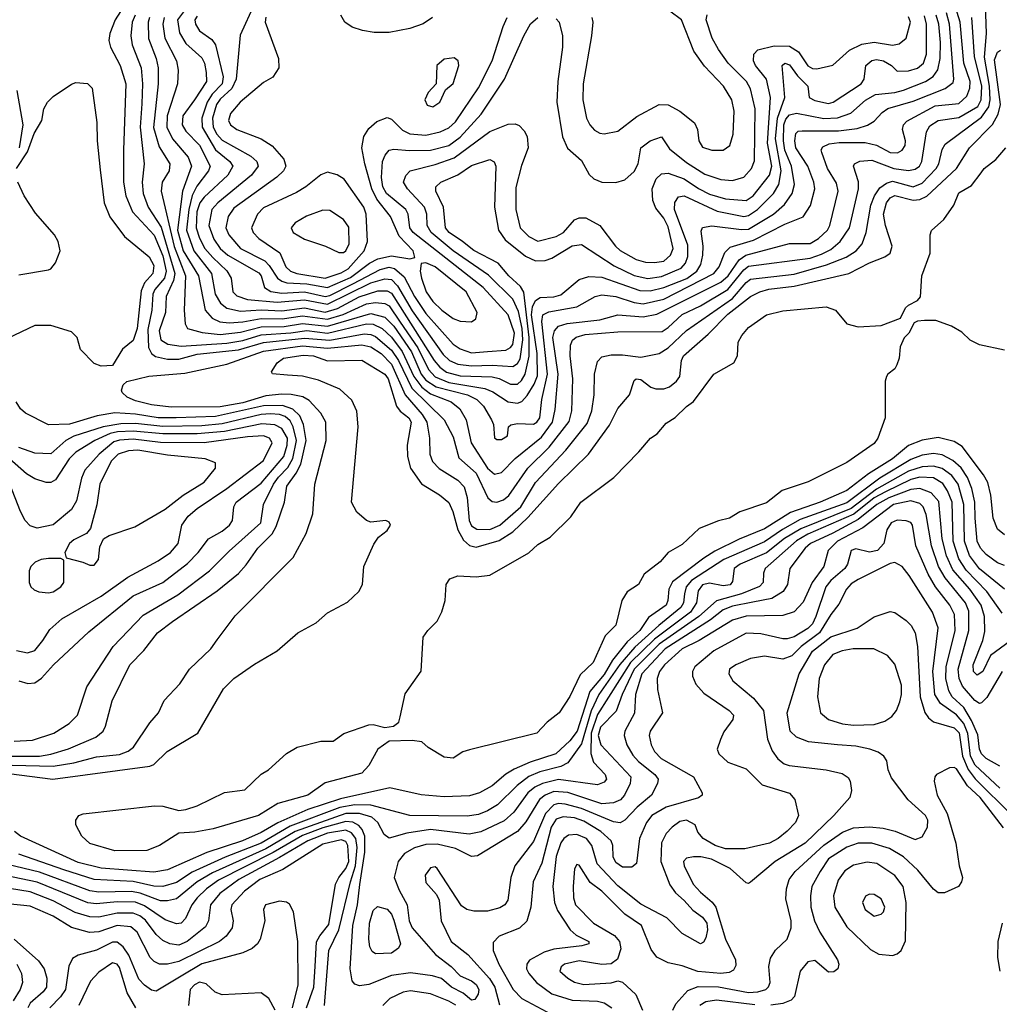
# Model space of a CAD drawing. Extents: x 997028 to 1115134, y 536408 to 618974.
# Tile 298 of 473: x 1031059 to 1035342, y 587770 to 592075. Entities that reach past the tile are written whole.
import ezdxf

# ---------------------------------------------------------------- set-up
doc = ezdxf.new("R2010")
doc.units = 0

msp = doc.modelspace()

# ---------------------------------------------------------------- linework, layer by layer
at = {"layer": '0CON10XD'}
for points in [[(1031026.2, 588816.2), (1031205, 588810.7), (1031295, 588826.3), (1031395, 588852.7), (1031495, 588862.9), (1031532.9, 588877.1), (1031557.3, 588895), (1031628.6, 589001.4), (1031665.7, 589045), (1031690.9, 589099.1), (1031759.1, 589170.9), (1031800.8, 589235), (1031894.3, 589325), (1031923, 589363), (1032001.7, 589468.3), (1032255, 589724.2), (1032311.4, 589828.6), (1032341.2, 589915), (1032348.9, 590045), (1032398.8, 590235), (1032398, 590315), (1032375.3, 590355), (1032325, 590410.6), (1032296.5, 590426.5), (1032246.4, 590436.4), (1032205, 590438.5), (1032135, 590430.9), (1032035, 590400), (1031935, 590382.8), (1031721.6, 590381.6), (1031635, 590391.2), (1031565, 590408.6), (1031528.9, 590425), (1031506.9, 590445), (1031504.1, 590455.9), (1031511.2, 590478.8), (1031527.3, 590492.7), (1031623.7, 590516.3), (1031780.7, 590529.3), (1031965, 590569.3), (1032125, 590626.1), (1032295, 590648.8), (1032405, 590638.4), (1032555, 590653.8), (1032595, 590645.4), (1032639.4, 590615), (1032685, 590569.5), (1032745, 590434.3), (1032819.3, 590349.3), (1032839.3, 590315), (1032850.2, 590245), (1032852.5, 590175), (1032863.8, 590143.8), (1032892.5, 590112.5), (1032975, 590061.2), (1033002.6, 590032.6), (1033015.5, 589985.5), (1033024.8, 589885), (1033035, 589861.6), (1033057.1, 589847.1), (1033115, 589846.1), (1033158.8, 589865), (1033250.2, 589945), (1033315, 590051.6), (1033447.1, 590192.9), (1033540.2, 590309.8), (1033560.2, 590365), (1033570.3, 590435), (1033572.9, 590525), (1033585, 590581.2), (1033605, 590601.8), (1033645, 590609.4), (1033695, 590609.7), (1033775, 590599.8), (1033855, 590615.3), (1033895, 590639.8), (1033975, 590716.1), (1034175, 590856.8), (1034235, 590925.9), (1034255, 590940.3), (1034445, 590963), (1034587, 591003), (1034672.9, 591037.1), (1034716.6, 591065), (1034742.6, 591095), (1034759.6, 591145), (1034780.3, 591265), (1034796.3, 591305), (1034819.9, 591340.1), (1034848.8, 591361.2), (1034875, 591368.9), (1034965, 591344.2), (1035005, 591360.5), (1035066, 591425), (1035078.5, 591445), (1035092.2, 591507.8), (1035105, 591531.2), (1035265, 591649.2), (1035295.9, 591694.1), (1035302.5, 591725), (1035300, 591785), (1035278.1, 591911.9), (1035286.8, 592015), (1035280.3, 592185)], [(1031533.3, 592165), (1031477, 592075), (1031452.9, 592015), (1031448.6, 591985), (1031456.5, 591955), (1031499, 591875), (1031523.2, 591795), (1031512.3, 591505), (1031512.8, 591365), (1031523.5, 591305), (1031552, 591235), (1031646.7, 591133.3), (1031685, 591042.9), (1031699.2, 590975), (1031691.6, 590945), (1031650.4, 590895), (1031640.9, 590875), (1031637, 590805), (1031620, 590720), (1031621.8, 590641.8), (1031634.7, 590615), (1031652.7, 590602.7), (1031705, 590591.2), (1031755, 590591), (1031835, 590612.4), (1032015, 590631.3), (1032125, 590663.1), (1032305, 590683.1), (1032415, 590674.1), (1032565, 590702.4), (1032595, 590699), (1032615, 590689.7), (1032685, 590630.9), (1032715.6, 590585.6), (1032774, 590464), (1032915.2, 590325), (1032955, 590251.1), (1032979.2, 590159.2), (1033055, 590091.9), (1033105.2, 589985.2), (1033125, 589968.4), (1033145, 589965.9), (1033175, 589975.9), (1033198.4, 589995), (1033280.9, 590115), (1033373.7, 590206.3), (1033461.6, 590318.4), (1033472.5, 590365), (1033477.1, 590505), (1033466.5, 590605), (1033467.9, 590652.1), (1033475.7, 590674.3), (1033492.5, 590687.5), (1033531.4, 590698.6), (1033675, 590710.4), (1033868.2, 590711.8), (1033895, 590728.8), (1033955, 590785.9), (1034035, 590824.8), (1034154.8, 590895), (1034225, 590981.7), (1034245, 590997.3), (1034515, 591032.8), (1034565, 591049.3), (1034605, 591070.4), (1034646.8, 591105), (1034687.2, 591165), (1034727.2, 591335), (1034726, 591366), (1034704.6, 591435), (1034709.5, 591445), (1034732.9, 591457.1), (1034785, 591460.4), (1034881.4, 591425), (1034945, 591415.6), (1034975, 591421.3), (1034992.6, 591435), (1035003.9, 591455), (1035023.3, 591585), (1035038.5, 591611.5), (1035075, 591634.4), (1035165, 591646.9), (1035247.8, 591695), (1035263.3, 591725), (1035265.1, 591785), (1035233.2, 591915), (1035222.1, 592085)], [(1033560.9, 592085), (1033564.6, 592065), (1033559.1, 592005), (1033522.7, 591795), (1033521.8, 591725), (1033536.9, 591645), (1033552.1, 591615), (1033572.4, 591592.4), (1033595, 591578.9), (1033615, 591576.1), (1033675, 591588.5), (1033757.3, 591652.7), (1033855, 591704.2), (1033895, 591703.7), (1033945.2, 591675.2), (1034008.8, 591625), (1034022.1, 591595), (1034028.2, 591545), (1034045, 591518.5), (1034085, 591504.1), (1034135, 591504.6), (1034164.1, 591525.9), (1034178.8, 591575), (1034182.4, 591675), (1034172.2, 591725), (1034136, 591785), (1034052.6, 591872.6), (1034007, 591937), (1033952.5, 592075), (1033850.5, 592150.5)], [(1031563.8, 592095), (1031551.5, 592065), (1031544.3, 592005), (1031550.6, 591965), (1031589.6, 591865), (1031596.5, 591795), (1031592.9, 591707.1), (1031585.1, 591605.1), (1031603.3, 591445), (1031594, 591365), (1031598.5, 591315), (1031620.2, 591255), (1031678.1, 591168.1), (1031737.3, 590965), (1031732, 590935), (1031699.1, 590865), (1031696.3, 590795), (1031668.5, 590715), (1031676, 590676), (1031706.5, 590656.5), (1031765, 590647.5), (1031965, 590660.4), (1032035, 590672.5), (1032115, 590696.7), (1032244.4, 590705.6), (1032315, 590715.6), (1032405, 590705.2), (1032575.3, 590745.3), (1032605, 590743.3), (1032644.4, 590724.4), (1032685, 590686.6), (1032731, 590625), (1032782.1, 590515), (1032817.9, 590467.9), (1032855, 590439), (1032945, 590404.4), (1032983.5, 590373.5), (1033010.5, 590325), (1033033.3, 590225), (1033105, 590114.2), (1033135, 590087.5), (1033165.2, 590094.8), (1033225, 590156.8), (1033339.8, 590250.2), (1033388.5, 590315), (1033400.7, 590370.7), (1033413, 590525), (1033390.8, 590685), (1033397.6, 590715), (1033414.9, 590735.1), (1033452.7, 590747.3), (1033595, 590763.6), (1033675, 590784.8), (1033785, 590775.5), (1033845, 590787.5), (1034125, 590927.5), (1034156.8, 590955), (1034204.7, 591025.3), (1034234, 591046), (1034425, 591096.2), (1034515, 591096.1), (1034551.9, 591118.1), (1034590.8, 591155), (1034601.8, 591175), (1034637.5, 591325), (1034631, 591361), (1034591.7, 591425), (1034566.6, 591495), (1034564, 591506), (1034570.2, 591519.8), (1034598, 591532), (1034641.8, 591538.2), (1034755, 591538.3), (1034805, 591526.5), (1034865, 591494.8), (1034896.6, 591493.4), (1034917.5, 591505), (1034930.8, 591525), (1034931.6, 591545), (1034919.1, 591595), (1034923.9, 591615), (1034938.5, 591631.5), (1035061.8, 591698.2), (1035165, 591709.4), (1035199.7, 591740.3), (1035213.9, 591776.1), (1035215.2, 591805), (1035186.7, 591885), (1035170.4, 592065), (1035150.1, 592130.1)], [(1031775, 592109.5), (1031749.4, 592075), (1031758.3, 592018.3), (1031785, 591971.2), (1031855, 591907.8), (1031866.6, 591885), (1031874.8, 591845), (1031875.6, 591805), (1031823.5, 591725), (1031772.9, 591655), (1031769, 591615), (1031785, 591587.6), (1031845, 591526.2), (1031891.4, 591435), (1031884.3, 591415), (1031832.8, 591347.2), (1031813.6, 591306.4), (1031798, 591245), (1031787.8, 591155), (1031820.8, 591065), (1031897.5, 590965), (1031914, 590875), (1031936.4, 590836.4), (1031965, 590813.7), (1032025, 590801.2), (1032115, 590806.9), (1032205, 590801.6), (1032305, 590815.1), (1032395, 590796.4), (1032448.2, 590811.8), (1032543, 590863), (1032625, 590889.3), (1032665, 590890.4), (1032685, 590879.8), (1032871.2, 590585), (1032895.8, 590555.8), (1032924.6, 590534.6), (1032985, 590518.5), (1033125, 590514), (1033155.8, 590505.8), (1033205, 590481.5), (1033235, 590481.6), (1033252.6, 590497.4), (1033269.1, 590525), (1033286.5, 590603.5), (1033285.9, 590685), (1033263.6, 590883.6), (1033248, 590908), (1033197.1, 590955), (1033151, 591011), (1033045, 591066.1), (1032995.6, 591105.6), (1032936.7, 591145), (1032920.6, 591165), (1032912.5, 591255), (1032878.5, 591325), (1032879.1, 591345), (1032900.6, 591365), (1032975, 591397.5), (1033035, 591437.1), (1033115, 591463.3), (1033133.8, 591453.8), (1033141.2, 591435), (1033134.7, 591255), (1033152.4, 591155), (1033182, 591112), (1033271, 591041), (1033315, 591021.5), (1033357.1, 591022.9), (1033385, 591031.9), (1033475, 591086.4), (1033515, 591092.3), (1033658.4, 590998.4), (1033745, 590956.1), (1033805, 590944.3), (1033865, 590953), (1033950.9, 590989.1), (1033969.6, 591010.4), (1033979.9, 591040.1), (1033979.8, 591089.8), (1033921.6, 591245), (1033923.9, 591276.1), (1033939.7, 591300.3), (1033965, 591305.2), (1034108.6, 591238.6), (1034225, 591215.2), (1034245, 591218.6), (1034285.1, 591244.9), (1034355.6, 591315), (1034377.6, 591355), (1034387.9, 591415), (1034364.3, 591555), (1034371.9, 591645), (1034404, 591735), (1034392.1, 591875), (1034405, 591884.5), (1034425, 591878.5), (1034459.2, 591829.2), (1034489.8, 591799.8), (1034504.3, 591785), (1034510.8, 591735), (1034535, 591721.5), (1034595, 591709.5), (1034615.5, 591715), (1034738.7, 591795), (1034752, 591815), (1034758.8, 591875), (1034785, 591897.5), (1034805, 591901.1), (1034835.7, 591895), (1034871.4, 591875), (1034895, 591850.8), (1034945, 591851.1), (1034985, 591863.2), (1035010.7, 591885), (1035024.1, 591925), (1035024, 592055), (1035015, 592091.9)], [(1032085.8, 592145), (1032023.1, 592006.9), (1032005.2, 591815.2), (1031986.4, 591775), (1031935, 591727.7), (1031919.2, 591705), (1031901.6, 591645), (1031904.9, 591605), (1031920.9, 591575), (1031945, 591548.9), (1032069, 591479), (1032095.3, 591455), (1032101.1, 591435), (1032071.9, 591395), (1031925.7, 591275), (1031899, 591245), (1031885.8, 591175), (1031907.8, 591115), (1031935, 591075.2), (1031968.4, 591045), (1032105, 590968.1), (1032115.2, 590955), (1032129.6, 590905), (1032156.9, 590886.9), (1032205, 590879), (1032305, 590885.8), (1032395, 590865.5), (1032415, 590870), (1032515, 590920.7), (1032635, 590983.2), (1032675, 590993.2), (1032697.8, 590987.8), (1032740.3, 590950.3), (1032785.1, 590865), (1032835, 590790.6), (1032955, 590656.3), (1032985, 590636.3), (1033035, 590619)], [(1034639.2, 591589.2), (1034721, 591599), (1034766.5, 591613.5), (1034795, 591631.3), (1034829.9, 591670.1), (1034855, 591687.6), (1034965, 591719.5), (1035105.9, 591774.1), (1035139.8, 591800.2), (1035143, 591815), (1035124.2, 592055), (1035110.8, 592105)], [(1031626.2, 592085), (1031620.8, 592065), (1031622.9, 591992.9), (1031656.4, 591905), (1031664, 591865), (1031664.5, 591795), (1031643.9, 591603.9), (1031668.8, 591518.8), (1031716, 591445), (1031712.3, 591415), (1031681.6, 591365), (1031677.7, 591325), (1031733.7, 591083.7), (1031784.6, 590955), (1031778, 590805), (1031782.1, 590745), (1031792.9, 590725), (1031857.2, 590707.2), (1031935, 590698.5), (1032025, 590708.6), (1032115, 590732.5), (1032215, 590733.8), (1032295, 590747.4), (1032405, 590735.8), (1032595, 590790.7), (1032655, 590775.1), (1032694.5, 590734.5), (1032772.4, 590622.4), (1032815, 590525.2), (1032835, 590498.8), (1032879.3, 590469.3), (1033017.3, 590435), (1033057.6, 590415), (1033087.5, 590385), (1033121.8, 590325), (1033130, 590305), (1033135, 590247.5), (1033145, 590240), (1033165, 590239.2), (1033191.2, 590255), (1033196.7, 590295), (1033205.9, 590304.1), (1033235, 590310), (1033305, 590306.9), (1033320.3, 590315), (1033332.7, 590335), (1033341.8, 590415), (1033366.8, 590525), (1033341.3, 590755), (1033345.8, 590784.2), (1033372.6, 590797.4), (1033495, 590820), (1033575.3, 590864.7), (1033605, 590872.4), (1033665, 590864.8), (1033745, 590839), (1033785, 590833.2), (1033875, 590853), (1034093.4, 590965), (1034117.5, 590995), (1034142.5, 591057.5), (1034165, 591080.2), (1034268.1, 591111.9), (1034405, 591181), (1034485, 591212.9), (1034517.2, 591262.8), (1034536.3, 591335), (1034531.4, 591365), (1034505.2, 591435), (1034453, 591515), (1034447.5, 591545), (1034452.1, 591577.9), (1034462.2, 591587.8), (1034480, 591590), (1034639.2, 591589.2)], [(1031690.2, 592085), (1031684.8, 592055), (1031693.8, 591995), (1031744.3, 591895), (1031752.6, 591855), (1031748.6, 591795), (1031704.3, 591655), (1031703, 591605), (1031727, 591555), (1031795, 591474.1), (1031809.5, 591435), (1031770.6, 591325), (1031748.4, 591155), (1031774.3, 591065), (1031840.3, 590955), (1031870.2, 590805), (1031900.2, 590770.2), (1031934.4, 590754.4), (1031975, 590750), (1032035, 590753.8), (1032115, 590769.2), (1032206.7, 590766.7), (1032295, 590780.5), (1032405, 590766), (1032474, 590786), (1032575, 590832.8), (1032615, 590839.1), (1032655, 590834), (1032675, 590823.9), (1032722.9, 590752.9), (1032799.9, 590639.9), (1032846.3, 590545), (1032875, 590513.2), (1032935, 590489.5), (1033092.9, 590462.9), (1033128.1, 590448.1), (1033194.6, 590404.6), (1033235, 590397.8), (1033255, 590406.1), (1033278.3, 590431.7), (1033309.1, 590480.9), (1033322.5, 590517.5), (1033320.9, 590615), (1033296.9, 590785), (1033300.7, 590819.3), (1033315, 590848), (1033335, 590860.2), (1033395, 590863.2), (1033425, 590872.2), (1033505, 590939.1), (1033548, 590952), (1033605, 590949.6), (1033770.6, 590890.6), (1033815, 590889.3), (1033875, 590904.4), (1033975.8, 590944.2), (1034019, 590975), (1034037, 591005), (1034045.2, 591045), (1034048.1, 591085), (1034038.8, 591151.2), (1034045, 591166.2), (1034085, 591174.3), (1034215, 591157.5), (1034245, 591160), (1034354.2, 591225), (1034403.5, 591266.5), (1034437, 591315), (1034446.4, 591355), (1034433.5, 591435), (1034405.1, 591505), (1034397.9, 591545), (1034399.7, 591615), (1034409.1, 591640.9), (1034425, 591659.5), (1034455, 591667.2), (1034575, 591643.8), (1034634.1, 591645.9), (1034693.7, 591666.3), (1034756.9, 591723.1), (1034801.5, 591748.5), (1034885, 591756.9), (1034923.3, 591766.7), (1035018.8, 591805), (1035053.1, 591826.9), (1035073.5, 591856.5), (1035084.3, 591905), (1035085.1, 591975.1), (1035077.3, 592055), (1035066.6, 592095)], [(1031835, 592090.2), (1031824.3, 592075), (1031827.1, 592055), (1031845, 592026.2), (1031898.4, 591988.4), (1031915.6, 591965.6), (1031949.2, 591825), (1031943.6, 591795), (1031900, 591750), (1031878.4, 591715), (1031855.1, 591645), (1031856.2, 591605), (1031915, 591506.3), (1031978.1, 591455), (1031990.7, 591435), (1031968.8, 591395), (1031865, 591298.8), (1031847.2, 591275), (1031833.5, 591235), (1031831.2, 591165), (1031845, 591119.7), (1031869.2, 591075), (1031902.8, 591035), (1031965, 590977.6), (1031984.3, 590945), (1031990.3, 590885), (1032008.3, 590868.3), (1032055, 590852.2), (1032185, 590839.7), (1032305, 590850.4), (1032405, 590831), (1032595, 590924.1), (1032655, 590941.5), (1032685, 590938.6), (1032711.5, 590911.5), (1032775, 590802), (1032911.2, 590611.2), (1032938, 590585), (1032975, 590569), (1033035, 590561.5), (1033125, 590564.6), (1033215, 590558.5), (1033235, 590571.5), (1033247.3, 590592.7), (1033259.5, 590675), (1033255.6, 590725), (1033239.6, 590799.6), (1033215, 590853.9), (1033108.5, 590958.5), (1032954, 591065), (1032857.8, 591145), (1032840.4, 591175), (1032838.9, 591225), (1032828.8, 591255), (1032754.6, 591335), (1032737.5, 591365), (1032746.7, 591393.3), (1032765.8, 591415), (1032875, 591442.6), (1032958.3, 591471.7), (1033115, 591586.7), (1033195, 591618.2), (1033225, 591620), (1033242.7, 591612.7), (1033265, 591590), (1033278.2, 591565), (1033282.3, 591515), (1033253, 591437)], [(1032135, 592086.9), (1032131.8, 592065), (1032190, 591905), (1032192, 591865), (1032165.6, 591824.4), (1032125, 591800), (1032023.1, 591715), (1031980, 591665), (1031971.5, 591635), (1031980.9, 591615), (1032008.5, 591595), (1032114.1, 591554.1), (1032163.6, 591523.6), (1032214.6, 591465), (1032223.1, 591435), (1032212.3, 591415), (1032183.5, 591386.5), (1031995, 591251.6), (1031971, 591215), (1031960.6, 591165), (1031973.4, 591135), (1032024.8, 591075), (1032130.3, 591020.3), (1032150.5, 591000.5), (1032186.9, 590945), (1032205, 590931.5), (1032227.1, 590925), (1032315, 590919.6), (1032405, 590904.9)], [(1032405, 590904.9), (1032505, 590948.5), (1032588.6, 591011.4), (1032625, 591029.6), (1032685, 591043.4), (1032765, 591029.2), (1032786, 591035), (1032779.3, 591065), (1032718.1, 591128.1), (1032681, 591215), (1032621.1, 591291.1), (1032598.3, 591335), (1032567.7, 591445), (1032555.3, 591514.7), (1032563.8, 591565), (1032585, 591599.2), (1032620.5, 591629.5), (1032665, 591648.1), (1032685, 591640), (1032732.5, 591592.5), (1032765, 591576.9), (1032835, 591571), (1032897.5, 591585), (1032935, 591603), (1032965, 591628.4), (1033065, 591777.5), (1033124.8, 591895), (1033172.2, 592045), (1033191.1, 592085)], [(1032863.5, 592085), (1032822.9, 592057.1), (1032765, 592037.3), (1032675, 592018.7), (1032609.2, 592019.2), (1032557.5, 592027.5), (1032512.9, 592042.9), (1032480.4, 592065), (1032463.2, 592095)], [(1033035, 590619), (1033105, 590624.3), (1033185, 590630.8), (1033205, 590641.6), (1033215, 590655.4), (1033222.8, 590705), (1033194.8, 590785), (1033085.2, 590905), (1032779, 591145), (1032764.8, 591165), (1032756.9, 591225), (1032748, 591245), (1032663, 591315), (1032646.7, 591345), (1032640.4, 591385), (1032645.2, 591454.8), (1032656.6, 591483.4), (1032675, 591504.6), (1032695, 591509.5), (1032762.7, 591502.7), (1032854.8, 591505.2), (1032935, 591524.8), (1032985, 591561.2), (1033077.3, 591662.7), (1033178.6, 591815), (1033262.7, 592005), (1033292.5, 592057.5), (1033325, 592084.7)], [(1033253, 591437), (1033228.2, 591341.8), (1033227.6, 591245), (1033247.9, 591165), (1033285, 591127.1), (1033325, 591107), (1033405, 591127.1), (1033436.7, 591145), (1033485, 591200.3), (1033505, 591209.5), (1033535, 591209.5), (1033595.9, 591175.9), (1033664.2, 591085), (1033685, 591066.3), (1033755, 591026.1), (1033795, 591014.4), (1033835, 591012.9), (1033875, 591020), (1033904.8, 591045), (1033915.9, 591075), (1033895, 591169.3), (1033875, 591206.9), (1033840.9, 591250.9), (1033827.9, 591285), (1033824.8, 591335), (1033841.3, 591378.7), (1033865, 591400.6), (1033895, 591403.8), (1033965, 591379.1), (1034026.7, 591336.7), (1034075, 591312.1), (1034145, 591291.6), (1034235, 591284.4), (1034265.6, 591305), (1034336.8, 591395), (1034347.7, 591435), (1034328.7, 591535), (1034342, 591735), (1034325, 591814.5), (1034276.9, 591875), (1034267.8, 591895), (1034269.6, 591925), (1034285.9, 591944.1), (1034358.3, 591961.7), (1034425, 591958.8), (1034463.5, 591935), (1034505, 591873.6), (1034525, 591862.2), (1034545, 591860.9), (1034615, 591876.3), (1034687.7, 591942.3), (1034741.3, 591968.7), (1034795, 591976.6), (1034875, 591964), (1034905, 591969.2), (1034935.4, 591995), (1034953.6, 592065), (1034945, 592087.3)], [(1033405, 592078.5), (1033417.1, 592065), (1033432, 592005), (1033432, 591955), (1033412.2, 591805), (1033407.1, 591715), (1033432.7, 591562.7), (1033454, 591514), (1033515, 591460), (1033548.7, 591398.7), (1033568.8, 591378.8), (1033605, 591364.7), (1033665, 591363.8), (1033705, 591375.4), (1033745, 591411.5), (1033763.9, 591445), (1033775.4, 591514.6), (1033815, 591545.6), (1033865, 591563.3), (1033900.1, 591510.1), (1033975, 591450.7), (1034055, 591400.2), (1034125, 591377.1), (1034175, 591372.7), (1034225, 591386.4), (1034258.9, 591425), (1034271.2, 591458.8), (1034275.2, 591685), (1034255, 591773.1), (1034236.8, 591805), (1034157.1, 591885), (1034114.1, 591945), (1034086.1, 591995), (1034061.1, 592075), (1034065, 592096)], [(1030964.9, 588784.9), (1031204.4, 588754.4), (1031628.3, 588811.7), (1031645, 588818.6), (1031703.1, 588875), (1031838.5, 588955), (1031950.5, 589149.5), (1031995.5, 589194.5), (1032085, 589257.1), (1032185, 589316), (1032275, 589394), (1032355, 589438), (1032405, 589482), (1032491.7, 589528.3), (1032541.2, 589575), (1032558, 589605), (1032564, 589685), (1032608.1, 589781.9), (1032627.3, 589812.7), (1032665, 589841.2), (1032680, 589865), (1032675, 589878.8), (1032660, 589885), (1032595, 589878), (1032575, 589885.8), (1032532.6, 589922.6), (1032509.4, 589965), (1032539.6, 590295), (1032533.4, 590363.4), (1032511.4, 590411.4), (1032459.4, 590459.4), (1032365, 590498.5), (1032295, 590516.1), (1032230.4, 590520.4), (1032165, 590527.5), (1032160, 590535), (1032184.3, 590575), (1032211.9, 590595), (1032299.1, 590609.1), (1032342.9, 590605), (1032405, 590583.3), (1032555, 590586.2), (1032655, 590525.2), (1032670.7, 590505), (1032706, 590386), (1032723, 590363), (1032760.3, 590335), (1032771.1, 590315), (1032753.6, 590215), (1032754.5, 590165), (1032768, 590115), (1032816.4, 590046.4), (1032895, 589997.5), (1032935, 589963.5), (1032952.9, 589925), (1032974.9, 589844.9), (1032999.7, 589799.7), (1033025, 589775.7), (1033055, 589769.1), (1033155, 589797.6), (1033215, 589835.7), (1033281.2, 589898.8), (1033415, 590047.2), (1033546, 590175), (1033638.2, 590301.8), (1033675, 590374.5), (1033725.7, 590435), (1033745, 590498), (1033755, 590504.2), (1033775, 590501.4), (1033818.6, 590468.6), (1033841.1, 590461.1), (1033875, 590460.6), (1033899.5, 590470.5), (1033930.8, 590495), (1033945.2, 590515), (1033952.9, 590585), (1033961.2, 590605), (1034069.6, 590700.4), (1034155, 590787.8), (1034255, 590864.3), (1034295, 590884.8), (1034335, 590896.9), (1034445, 590910.4), (1034683.9, 590966.1), (1034775, 591012.8), (1034841.7, 591038.3), (1034864.5, 591055), (1034873.2, 591085), (1034845.2, 591175.2), (1034836.1, 591225), (1034848.7, 591275), (1034865, 591296.3), (1034885, 591306.2), (1034965, 591286.4), (1034995, 591289.5), (1035026, 591304), (1035155.1, 591424.9), (1035212.3, 591515), (1035312.5, 591617.5), (1035337.4, 591662.6), (1035346.8, 591705), (1035320.8, 591899.2), (1035335, 591933.4), (1035347.7, 591942.3)], [(1032865, 591694.4), (1032895.7, 591715), (1032921.2, 591768.8), (1032955, 591796.7), (1032979.4, 591875), (1032975.5, 591895.5), (1032958.9, 591908.9), (1032915, 591902.5), (1032883.3, 591875), (1032880, 591795), (1032845, 591756.2), (1032831.1, 591725), (1032841.2, 591701.2), (1032865, 591694.4)], [(1031044.8, 591424.8), (1031093, 591497), (1031122, 591578), (1031156, 591635), (1031164, 591685), (1031180, 591715), (1031205, 591740), (1031285, 591793.3), (1031305, 591800), (1031355, 591796.7), (1031375.8, 591775.8), (1031396.4, 591626.4), (1031397.1, 591545), (1031410.7, 591419.3), (1031428.2, 591275), (1031452.7, 591212.7), (1031517, 591127), (1031625, 591037.9), (1031645, 591001.2), (1031641.2, 590965), (1031605.1, 590924.9), (1031589.6, 590890.4), (1031572, 590725), (1031555, 590672.1), (1031508.5, 590635), (1031465, 590562.5), (1031415, 590560), (1031385, 590572.5), (1031325, 590632.5), (1031310, 590685), (1031285, 590710), (1031195, 590738), (1031125, 590738), (1031005, 590681.9)], [(1031058.4, 591515), (1031074.2, 591615), (1031048.2, 591765)], [(1031475, 588440.4), (1031365, 588473.8), (1031330, 588505), (1031304, 588555), (1031303.8, 588575), (1031317.5, 588595), (1031337.1, 588602.9), (1031648.3, 588638.3), (1031685, 588635.8), (1031755, 588617.1), (1031785, 588621.4), (1031835, 588638), (1031955, 588696), (1032042.7, 588707.3), (1032115, 588776.2), (1032146.7, 588795), (1032225, 588866.7), (1032272.5, 588895), (1032375, 588920), (1032429.3, 588920.7), (1032476.4, 588953.6), (1032585, 588992), (1032605, 588994), (1032655, 588980), (1032693.9, 588986.1), (1032716.1, 589003.9), (1032722.3, 589027.7), (1032745, 589127.5), (1032813.9, 589226.1), (1032823.8, 589375), (1032843.3, 589405), (1032884.1, 589445.9), (1032904.2, 589485.8), (1032920, 589535), (1032924, 589605), (1032940.3, 589629.7), (1032975, 589643.8), (1033055, 589639.2), (1033113.9, 589646.1), (1033285.6, 589744.4), (1033325, 589780), (1033378.1, 589811.9), (1033468.1, 589901.9), (1033512, 589965), (1033656.6, 590073.4), (1033766.2, 590185), (1033816.7, 590245), (1033846.2, 590265), (1033885, 590311.2), (1033925, 590335.8), (1033975, 590383.8), (1034005, 590406.2), (1034093.8, 590525), (1034181.2, 590575), (1034198, 590605), (1034200, 590665), (1034215.8, 590695), (1034245, 590730), (1034323.8, 590785), (1034395, 590802.2), (1034585, 590820), (1034626.7, 590805), (1034675.8, 590745.8), (1034725, 590732.5), (1034825, 590737.5), (1034910, 590770), (1034932.5, 590815), (1034945, 590827.5), (1034985, 590847.5), (1034997, 590863), (1035003.8, 590955), (1035040, 591055), (1035040, 591135), (1035046.4, 591153.6), (1035099.1, 591200.9), (1035143.1, 591265), (1035165, 591317.5), (1035220.2, 591349.8), (1035262.5, 591405), (1035276.2, 591425), (1035326.6, 591463.4), (1035371.2, 591515)], [(1032395, 590944.5), (1032465, 590968.2), (1032495, 590985.8), (1032565.2, 591065), (1032580.2, 591105), (1032574.3, 591225), (1032563.7, 591255), (1032477.6, 591377.6), (1032446.9, 591396.9), (1032405, 591408.9), (1032375, 591397.3), (1032310.5, 591345), (1032269.7, 591320.3), (1032125, 591252), (1032098.2, 591225), (1032072.3, 591165), (1032080.4, 591145), (1032105, 591118.9), (1032196, 591056), (1032222.7, 590995), (1032242.5, 590975), (1032271.4, 590965), (1032395, 590944.5)], [(1031055, 590960), (1031185, 590982), (1031195, 590986), (1031215, 591012), (1031235.5, 591065), (1031227.5, 591105), (1031210.6, 591135), (1031128.8, 591228.8), (1031077.9, 591305), (1031051.5, 591365)], [(1032475, 591057.9), (1032485, 591064.6), (1032499.8, 591095), (1032498.4, 591168.4), (1032475, 591202.3), (1032415, 591240.4), (1032385, 591242.3), (1032313.4, 591216.6), (1032262.8, 591187.2), (1032245.4, 591165), (1032255.4, 591145), (1032305, 591115.8), (1032396, 591085), (1032455, 591057.9), (1032475, 591057.9)], [(1033035, 590754.5), (1033052.7, 590767.3), (1033059.1, 590795), (1033011.8, 590885), (1032875, 590994.3), (1032835, 591012.3), (1032815, 591008.8), (1032809.7, 590975), (1032816, 590945), (1032836, 590885), (1032865, 590843.6), (1032904.7, 590805), (1032955, 590768.2), (1032985, 590757.5), (1033035, 590754.5)], [(1035365, 590630), (1035255, 590653.8), (1035214.3, 590674.3), (1035178.8, 590708.8), (1035132.5, 590735), (1035065, 590760), (1035015, 590760), (1034985, 590757.5), (1034970, 590750), (1034946.7, 590705), (1034925.9, 590684.1), (1034909.2, 590645), (1034904.3, 590595), (1034894.4, 590565.6), (1034885, 590548.8), (1034854.1, 590525.9), (1034848.8, 590515), (1034843.8, 590495), (1034843.8, 590335), (1034810.8, 590245), (1034795, 590222), (1034675, 590139.2), (1034506.7, 590055), (1034393.2, 590016.8), (1034325, 589963.1), (1034207, 589923), (1034162.5, 589895), (1034115, 589884.2), (1034029.7, 589850.3), (1033955, 589780.8), (1033894.4, 589745.6), (1033858.8, 589705), (1033789.1, 589650.9), (1033764, 589605), (1033715, 589574), (1033691.9, 589535), (1033665, 589427.5), (1033618.5, 589381.5), (1033565.7, 589265), (1033509.6, 589210.4), (1033465, 589116.2), (1033418, 589045), (1033365, 589003.3), (1033320, 588955), (1033025, 588883.3), (1032996.4, 588873.6), (1032953.6, 588846.4), (1032915, 588850), (1032845, 588892.5), (1032817, 588917), (1032775, 588923.3), (1032675, 588921.2), (1032624.4, 588885.6), (1032585.5, 588814.5), (1032555, 588781.4), (1032395, 588737.8), (1032319.2, 588685), (1032188.3, 588648.3), (1032103.8, 588595), (1031905, 588537.8), (1031825, 588522.9), (1031755, 588518.8), (1031670, 588465), (1031615, 588442.9), (1031475, 588440.4)], [(1031025, 588855.4), (1031145, 588855.4), (1031195, 588863.2), (1031272.7, 588887.3), (1031391.5, 588938.5), (1031423.8, 588965), (1031434.2, 588985.8), (1031463.1, 589096.9), (1031540.5, 589255), (1031602.5, 589317.5), (1031662.1, 589395), (1031726.7, 589443.3), (1031921.7, 589578.3), (1032015, 589653.3), (1032049, 589691), (1032100.5, 589765), (1032163.1, 589826.9), (1032180.5, 589859.5), (1032216.8, 589965), (1032227.4, 590035), (1032268.2, 590091.8), (1032288, 590132), (1032310.9, 590235), (1032300.4, 590305), (1032283.4, 590343.4), (1032252.7, 590372.7), (1032208.4, 590388.4), (1032125, 590386.4), (1031915, 590340.9), (1031743.7, 590333.7), (1031665, 590334.1), (1031565, 590350.5), (1031475, 590356.5), (1031397.1, 590342.9), (1031277.4, 590307.4), (1031185, 590303.9), (1031084.5, 590354.5), (1031063.2, 590373.2), (1031044, 590405)], [(1031035, 588921.2), (1031115, 588925.2), (1031208.6, 588955), (1031275, 588998.2), (1031311.8, 589035), (1031351.9, 589158.1), (1031467.5, 589335), (1031598.5, 589471.5), (1031749.8, 589560.2), (1031889.3, 589665), (1031975, 589751.3), (1032113.2, 589875), (1032125.7, 589955), (1032169.3, 590045), (1032189.9, 590075), (1032232.1, 590117.9), (1032253.7, 590156.3), (1032269.4, 590235), (1032255.3, 590295), (1032241.6, 590321.6), (1032219.9, 590339.9), (1032195, 590349.4), (1032155, 590351.8), (1032115, 590349.4), (1031945, 590308.5), (1031855, 590299.2), (1031685, 590296.4), (1031565, 590309.4), (1031501.4, 590308.6), (1031424.6, 590295.4), (1031295.7, 590254.3), (1031261.1, 590235), (1031195, 590176.4), (1031125, 590180.3), (1031055, 590204)], [(1031055, 589184), (1031095, 589172.9), (1031125, 589175.6), (1031155, 589195.6), (1031206.5, 589255), (1031361, 589399), (1031555, 589555.7), (1031685, 589614.3), (1031793, 589697), (1031839.4, 589745), (1031884.2, 589805.8), (1031945, 589839.1), (1031976.8, 589865), (1031990, 589885), (1031994.7, 589945), (1032005.3, 589965), (1032115, 590049.1), (1032213.6, 590165), (1032228.9, 590215), (1032229.9, 590245), (1032205, 590288.4), (1032175, 590303.9), (1032118.4, 590308.4), (1031955, 590274.6), (1031835.1, 590264.9), (1031685, 590264.3), (1031555, 590276.1), (1031487, 590273), (1031454.4, 590265.6), (1031387.1, 590235), (1031305, 590184.8), (1031275.7, 590155), (1031215, 590063.6), (1031195, 590051.8), (1031175, 590051.8), (1031125, 590067.2), (1031089.3, 590089.3), (1030902.7, 590252.7)], [(1031045, 589316.6), (1031093.4, 589306.6), (1031125, 589316.9), (1031159.5, 589360.5), (1031190.8, 589409.2), (1031243.5, 589455), (1031415.2, 589554.8), (1031531.8, 589638.2), (1031665, 589708.8), (1031718.2, 589745), (1031751.6, 589785), (1031767.6, 589865), (1031795.8, 589905), (1031835, 589938.1), (1031965.1, 590024.9), (1032125, 590148), (1032162.2, 590225), (1032151.2, 590245), (1032125.6, 590255), (1032055, 590251.7), (1031865.7, 590225.7), (1031675, 590226.9), (1031555, 590240.7), (1031495, 590236.8), (1031470.6, 590229.4), (1031406, 590175), (1031344.5, 590105.5), (1031329.7, 590070.3), (1031307.9, 589972.1), (1031285, 589933.9), (1031205, 589866), (1031135, 589852.6), (1031105, 589861.9), (1031083.2, 589885), (1031061.9, 589925), (1031015.7, 590045)], [(1035365, 589822.5), (1035335, 589847.1), (1035315.9, 589895), (1035305.7, 589995.7), (1035291.8, 590051.8), (1035273.2, 590085), (1035179.4, 590209.4), (1035145, 590230.5), (1035075, 590248.2), (1035005, 590237), (1034945, 590212.9), (1034875.7, 590155), (1034770.7, 590089.3), (1034675, 590016.6), (1034558.5, 589965), (1034429.9, 589920.1), (1034315, 589849.5), (1034205, 589803.8), (1034098.7, 589751.3), (1034049.7, 589720.3), (1033913.4, 589616.6), (1033897.1, 589585), (1033893, 589535), (1033885, 589514.7), (1033808.1, 589461.9), (1033770.9, 589405), (1033715.8, 589355), (1033650.3, 589275), (1033615, 589211.6), (1033551.7, 589138.3), (1033495.8, 588965), (1033465, 588921.6), (1033402.5, 588865), (1033290.9, 588829.1), (1033221.4, 588798.6), (1033184.3, 588775.7), (1033125, 588725.8), (1033069.4, 588695), (1033025, 588681.9), (1032915, 588677.3), (1032815, 588685.9), (1032676.9, 588716.9), (1032461.6, 588668.4), (1032318.7, 588621.3), (1032187, 588563), (1032115, 588521), (1032033.9, 588485), (1031876.9, 588433.1), (1031705, 588358.1), (1031645, 588347.9), (1031415, 588364.6), (1031315, 588389.5), (1031062.5, 588505), (1031035.8, 588525)], [(1035365, 589688.4), (1035335, 589700.3), (1035285, 589736.8), (1035259.5, 589765), (1035246, 589795), (1035236.9, 589895), (1035234.9, 589965), (1035222.2, 590025), (1035203.2, 590073.2), (1035175.1, 590115.1), (1035138.4, 590148.4), (1035092.7, 590172.7), (1035055, 590178.5), (1035005, 590171.2), (1034955, 590152.1), (1034819.5, 590070.5), (1034675, 589963.1), (1034470.8, 589889.2), (1034394.1, 589845.9), (1034315, 589791.6), (1034138.1, 589715), (1033996.5, 589623.5), (1033973, 589595), (1033965.7, 589565), (1033961.4, 589525), (1033949.8, 589505), (1033853, 589427), (1033749, 589331), (1033683.6, 589256.4), (1033591.1, 589125), (1033557.1, 589052.9), (1033515, 588908.8), (1033455, 588826.1), (1033425, 588810.3), (1033332.9, 588787.1), (1033284.5, 588765.5), (1033233.4, 588726.6), (1033148.2, 588641.8), (1033105, 588615.7), (1033065, 588600.2), (1033015, 588592), (1032765, 588596.1), (1032595, 588640.5), (1032525, 588641.9), (1032458.9, 588631.1), (1032241.6, 588548.4), (1032115, 588474.2), (1031956.8, 588413.2), (1031812.8, 588347.2), (1031745, 588303.1), (1031685, 588285.2), (1031645, 588286.5), (1031555, 588306.3), (1031385.1, 588315.1), (1031251.5, 588358.5), (1031055, 588426.7)], [(1031385, 589690), (1031404, 589715), (1031409.7, 589770.3), (1031426, 589805), (1031450.8, 589819.2), (1031562.3, 589857.7), (1031695, 589935.3), (1031773.7, 589996.3), (1031865, 590053.2), (1031915.6, 590115), (1031915, 590137.5), (1031870, 590155), (1031705, 590171.6), (1031575, 590192.9), (1031535, 590189.5), (1031490, 590175), (1031459.4, 590145), (1031410, 590045), (1031396.6, 589953.4), (1031369.1, 589850.9), (1031351.7, 589828.3), (1031295, 589801.1), (1031276.9, 589785), (1031256.2, 589745), (1031262.5, 589722.5), (1031335, 589704), (1031365, 589690), (1031385, 589690)], [(1035365, 589584.8), (1035255, 589674.2), (1035212.1, 589732.1), (1035190.7, 589795), (1035187.4, 589955), (1035162.8, 590045), (1035135, 590081.6), (1035092.5, 590112.5), (1035055, 590123.1), (1035005, 590120.4), (1034945, 590101.6), (1034805, 590023.1), (1034695, 589938.6), (1034475, 589849.3), (1034403, 589807), (1034325, 589744.3), (1034208.8, 589695), (1034183.6, 589675), (1034175, 589618.8), (1034165, 589604.8), (1034135, 589600.4), (1034075, 589612.1), (1034045, 589604.4), (1034025, 589578.5), (1034017.8, 589525), (1033992.4, 589485), (1033833.9, 589366.1), (1033730.3, 589265), (1033585, 589037.9), (1033558.2, 588955), (1033556, 588866), (1033568.5, 588828.5), (1033618.8, 588775), (1033624.1, 588755), (1033615, 588741.1), (1033585, 588729.3), (1033415, 588752.6), (1033344.3, 588735.7), (1033310.9, 588719.1), (1033281, 588695), (1033219.3, 588610.7), (1033177.5, 588572.5), (1033075, 588524.8), (1033024.5, 588514.5), (1032855, 588534), (1032751.7, 588518.3), (1032675, 588496.2), (1032653, 588513), (1032624.3, 588565), (1032598.5, 588588.5), (1032544.3, 588604.3), (1032485, 588604.9), (1032264, 588526), (1032135, 588449.8), (1031902.6, 588345), (1031835, 588306), (1031745, 588230.8), (1031705, 588222.2), (1031675, 588222.9), (1031585.8, 588255.8), (1031547.2, 588262.8), (1031405, 588260.6), (1031365, 588266.2), (1031145, 588348.1), (1031005, 588381.4)], [(1035355, 589480.8), (1035287.6, 589575), (1035197.6, 589667.6), (1035165, 589717.9), (1035140.6, 589795), (1035135.7, 589965), (1035116.4, 590015), (1035095, 590047.2), (1035055, 590071.4), (1034995, 590075.3), (1034955, 590065.3), (1034845, 590011.1), (1034795, 589984.2), (1034706.6, 589913.4), (1034504.9, 589825.1), (1034455, 589796.3), (1034318.7, 589675), (1034311.1, 589655), (1034309.2, 589615), (1034293.7, 589596.3), (1034214.7, 589565.3), (1034105.3, 589534.7), (1034028.6, 589465), (1033854.8, 589345.2), (1033745.9, 589235), (1033693.8, 589125), (1033667.5, 589052.5), (1033598.2, 588981.8), (1033588.7, 588945), (1033599.8, 588905), (1033731.2, 588765), (1033728.6, 588735), (1033703.6, 588685), (1033685.5, 588664.5), (1033655, 588650.4), (1033605, 588647.3), (1033455.7, 588695.7), (1033395, 588701), (1033356.9, 588685), (1033331.5, 588665), (1033272.3, 588567.7), (1033235, 588525.7), (1033061, 588419), (1033035, 588416.3), (1032965, 588450.9), (1032885, 588470.5), (1032835, 588469.3), (1032785, 588454), (1032740.8, 588429.2), (1032713.1, 588395), (1032697, 588325), (1032718.6, 588268.6), (1032752.5, 588205), (1032762, 588135), (1032775.2, 588105), (1032877.7, 587987.7), (1032945, 587935.4), (1032984.2, 587894.2), (1033035, 587872.4), (1033055, 587856.8), (1033066.3, 587835), (1033063.8, 587815), (1033049.1, 587790.9), (1033035, 587788.5), (1032998.4, 587818.4), (1032946.5, 587845), (1032903, 587883), (1032864.3, 587894.3), (1032767.9, 587907.9), (1032685, 587896.5), (1032585, 587856.6), (1032545, 587850.5), (1032525, 587857.5), (1032512.7, 587872.7), (1032503.5, 587925), (1032515.1, 588115), (1032535.3, 588204.7), (1032545.7, 588294.3), (1032568.5, 588435), (1032567.9, 588505), (1032556.8, 588535), (1032542.4, 588552.4), (1032516, 588566), (1032485, 588569.8), (1032385, 588541.9), (1032295, 588508.3), (1032166.6, 588433.4), (1031927.7, 588312.3), (1031875.6, 588275), (1031834.5, 588235.5), (1031812.2, 588205), (1031784.5, 588145.5), (1031764.8, 588125.2), (1031745, 588122.6), (1031695, 588139.6), (1031605, 588200.1), (1031565, 588216.7), (1031485, 588218.6), (1031395, 588208.9), (1031356.3, 588213.7), (1031135, 588304.1), (1030995, 588332.8)], [(1035391.2, 589358.8), (1035304.2, 589295.8), (1035269.7, 589225), (1035245, 589208.9), (1035229.8, 589225), (1035227.8, 589255), (1035269.9, 589360.1), (1035279.4, 589400.6), (1035277.5, 589465), (1035262.3, 589515), (1035213.5, 589585), (1035139.1, 589669.1), (1035110.8, 589730.8), (1035092.5, 589805), (1035077.9, 589967.9), (1035045, 590006.9), (1034995, 590024.8), (1034955, 590020.7), (1034859.3, 589985), (1034806.1, 589955), (1034725, 589890.1), (1034615, 589830.2), (1034516.2, 589785), (1034493.2, 589765), (1034426.6, 589675), (1034416.2, 589605), (1034397.6, 589575), (1034347.5, 589545), (1034265, 589527.8), (1034175, 589511.2), (1034135, 589494.6), (1034078.8, 589451.2), (1033881.3, 589325), (1033779.2, 589215), (1033751.7, 589125), (1033746.8, 589043.2), (1033704.7, 588965), (1033701.4, 588945), (1033713.3, 588905), (1033739.7, 588859.7), (1033765, 588832), (1033836.6, 588775), (1033850.3, 588755), (1033848.2, 588735), (1033821.8, 588685), (1033758.2, 588631.8), (1033705.4, 588574.6), (1033685, 588562.9), (1033655, 588568), (1033515, 588626.8), (1033444.2, 588645.8), (1033415, 588648), (1033395, 588642.6), (1033358.4, 588605), (1033305, 588482.1), (1033223.8, 588375), (1033206.9, 588325), (1033192.9, 588225), (1033179.5, 588205), (1033158.7, 588191.3), (1033105, 588177.7), (1033045, 588177.8), (1033014.1, 588184.1), (1032990.4, 588200.4), (1032885, 588363.8), (1032875, 588371.2), (1032855, 588366.7), (1032832, 588335), (1032835, 588303.3), (1032880.8, 588250.8), (1032893.8, 588225), (1032902.5, 588135), (1032946.2, 588045), (1033018.1, 587988.1), (1033113.1, 587883.1), (1033137, 587845), (1033157.5, 587767.5)], [(1035355.2, 589225), (1035288.1, 589111.9), (1035265, 589087.5), (1035255, 589085.5), (1035235, 589098.7), (1035181.1, 589161.1), (1035166.6, 589195), (1035162.5, 589235), (1035208.3, 589405), (1035208.8, 589488.8), (1035194.2, 589525), (1035104.9, 589634.9), (1035076.8, 589685), (1035045.1, 589775), (1035022.1, 589912.1), (1035009.6, 589945), (1034995, 589960.4), (1034955, 589971), (1034880.3, 589955), (1034745, 589853.7), (1034634.8, 589795.2), (1034593.2, 589755), (1034575.3, 589685), (1034523.5, 589615), (1034485, 589528.5), (1034445, 589485.4), (1034395, 589469.4), (1034235, 589467.1), (1034175, 589449), (1034029.7, 589360.3), (1033955, 589324.5), (1033878.9, 589255), (1033856.1, 589225), (1033846.8, 589195), (1033847, 589147), (1033869.1, 589045), (1033815.4, 588965), (1033811.8, 588945), (1033820.3, 588905), (1033835.3, 588875), (1033864, 588845), (1034005.5, 588765), (1034042.9, 588695), (1034042.9, 588685), (1034027.4, 588672.6), (1033885, 588631.6), (1033822.7, 588595), (1033799.5, 588565), (1033769.1, 588495), (1033756.5, 588385), (1033735, 588370), (1033695, 588370.3), (1033665, 588390), (1033653.9, 588415), (1033652.5, 588465), (1033645.7, 588485), (1033600.6, 588525), (1033525, 588570.1), (1033485, 588584.8), (1033435, 588589.5), (1033405, 588579), (1033383.1, 588545), (1033342.2, 588387.8), (1033303.5, 588305), (1033294.3, 588195), (1033277.1, 588132.9), (1033245, 588103.1), (1033155, 588067.9), (1033129.2, 588040.8), (1033129.1, 588005), (1033153.4, 587945), (1033216.1, 587835), (1033255, 587795.7), (1033385, 587725.8)], [(1035345, 588811.8), (1035285, 588844.2), (1035264.3, 588865), (1035255.7, 588885), (1035248.2, 588948.2), (1035221, 589011), (1035187.5, 589067.5), (1035136.6, 589115), (1035120.9, 589140.9), (1035107.9, 589195), (1035109.2, 589245), (1035148.7, 589405), (1035145.6, 589475), (1035126.1, 589515), (1035063.6, 589595), (1035030.5, 589650.5), (1034977.8, 589775), (1034962.5, 589865), (1034955, 589876.2), (1034935, 589884.6), (1034895, 589887.1), (1034868.7, 589875), (1034850.3, 589845), (1034837.1, 589785), (1034810, 589755), (1034775, 589747.4), (1034715, 589762.3), (1034695, 589754.3), (1034678.4, 589695), (1034667.1, 589675), (1034605, 589622.7), (1034583.1, 589595), (1034540.4, 589465), (1034525, 589434.3), (1034505, 589412.9), (1034445, 589377.5), (1034415, 589367.8), (1034395, 589367.5), (1034300.1, 589390.1), (1034235, 589392.4), (1034094.6, 589315), (1034010.5, 589245), (1034000.9, 589225), (1034000.9, 589205), (1034015, 589170), (1034049.9, 589129.9), (1034161.5, 589055), (1034180, 589035), (1034177.1, 589015), (1034138, 588962), (1034122.6, 588927.4), (1034109.2, 588885), (1034116, 588865), (1034155, 588829.5), (1034235, 588799.5), (1034305, 588730.3), (1034425, 588693.8), (1034447.5, 588665), (1034464.5, 588595), (1034450.5, 588565), (1034415, 588527.5), (1034375.6, 588495), (1034338.1, 588475), (1034229.7, 588450.3), (1034145, 588449.8), (1034099.2, 588465), (1034047.8, 588495), (1034023.4, 588523.4), (1034012, 588555), (1033975, 588574.5), (1033945, 588568.8), (1033911.4, 588545), (1033885, 588517.1), (1033865, 588476.2), (1033861.6, 588395), (1033902.3, 588292.3), (1033927, 588257), (1033965, 588224.6), (1034001.8, 588181.8), (1034045, 588151.1), (1034063.2, 588125), (1034066.3, 588095), (1034059.3, 588060.7), (1034048.9, 588041.1), (1034035, 588034.5), (1033955, 588078.9), (1033888.1, 588148.1), (1033775, 588207.3), (1033675, 588287.4), (1033584.3, 588384.3), (1033560.4, 588465), (1033536.8, 588495), (1033495, 588512.9), (1033458.9, 588508.9)], [(1031185, 589569.1), (1031205, 589573.8), (1031239.4, 589595), (1031251.9, 589615), (1031252.5, 589712.5), (1031238.8, 589718.8), (1031185, 589718.9), (1031152.5, 589715), (1031126.8, 589703.2), (1031108, 589685), (1031100.8, 589665), (1031100.8, 589615), (1031108, 589595), (1031121.7, 589581.7), (1031143.2, 589573.2), (1031185, 589569.1)], [(1035345, 588714.5), (1035236.9, 588815), (1035215.8, 588855), (1035204.8, 588954.8), (1035187.2, 588997.2), (1035155, 589036.4), (1035085, 589084.8), (1035059.8, 589125), (1035051.8, 589225), (1035075, 589416), (1035050.5, 589485), (1034948.8, 589645), (1034917.1, 589685), (1034885, 589701.2), (1034865, 589696.8), (1034725, 589628), (1034695, 589608.1), (1034674.7, 589585), (1034641, 589519), (1034605, 589474.1), (1034555.7, 589395), (1034475.9, 589335), (1034435, 589293.5), (1034395, 589278.5), (1034315, 589292.3), (1034255, 589282.7), (1034190, 589255), (1034162.2, 589235), (1034160, 589215), (1034176.9, 589185), (1034267.9, 589107.9), (1034310.6, 589055), (1034328.8, 588928.8), (1034348.6, 588878.6), (1034373.5, 588843.5), (1034401.5, 588821.5), (1034423.8, 588813.8), (1034585.3, 588795.3), (1034655, 588779.1), (1034682, 588762), (1034690.6, 588745), (1034695.8, 588704.2), (1034688, 588675), (1034618.2, 588595), (1034493.6, 588475), (1034362.3, 588395), (1034255, 588304.2), (1034245, 588298), (1034235, 588300.8), (1034165, 588363.2), (1034084.3, 588405), (1034036.7, 588415), (1034005.2, 588414.8), (1033975, 588408.7), (1033961.2, 588395), (1033964.7, 588375), (1034004.3, 588295), (1034035, 588259.8), (1034087.1, 588217.1), (1034102.9, 588195), (1034144.8, 588054.8), (1034188.8, 587965), (1034190.3, 587939.7), (1034180, 587920), (1034161, 587909), (1034125.2, 587905.2), (1034023.4, 587913.4), (1033955, 587938.7), (1033895, 587951.1), (1033845, 587976), (1033820.2, 588010.2), (1033777.1, 588115), (1033704.5, 588164.5), (1033605, 588264.7), (1033552.6, 588302.6), (1033505, 588378), (1033495, 588381.2), (1033485, 588362.5), (1033479.4, 588285), (1033480.2, 588235), (1033489.4, 588205), (1033568.2, 588125), (1033660.3, 588070.3), (1033681.2, 588045), (1033687.6, 588012.4), (1033672.7, 587967.3), (1033645, 587946.9), (1033605, 587943.8), (1033505, 587960.4), (1033440.6, 587945), (1033425.9, 587934.1), (1033421.2, 587915), (1033455, 587884.6), (1033485, 587866.7), (1033525, 587856.6), (1033645.7, 587864.3), (1033675, 587873.3), (1033695, 587866.7), (1033753.2, 587813.2), (1033782.2, 587745)], [(1033915.3, 587744.7), (1033928, 587772), (1033980, 587830), (1034025, 587847.6), (1034115, 587845.7), (1034245, 587821.5), (1034285.7, 587824.3), (1034320.9, 587835), (1034333.5, 587846.5), (1034340.6, 587865), (1034334.6, 587935), (1034341.7, 587971.7), (1034363.3, 588006.7), (1034415, 588054.3), (1034431.8, 588105), (1034432.2, 588135), (1034408.8, 588231.2), (1034411.8, 588275), (1034423.5, 588315), (1034450, 588350), (1034575, 588465.2), (1034656.7, 588523.3), (1034705, 588541.8), (1034775, 588546.3), (1034835, 588540.6), (1034887.5, 588527.5), (1034975, 588491.2), (1035005, 588502.9), (1035028.8, 588545), (1035030.4, 588575), (1035019.1, 588595), (1034943.4, 588663.4), (1034870.5, 588760.5), (1034855.7, 588795), (1034850.6, 588835), (1034837.5, 588855), (1034812.1, 588872.1), (1034775.7, 588885.7), (1034715, 588898.1), (1034635, 588904.8), (1034507.4, 588917.4), (1034455, 588937.9), (1034428.5, 588965), (1034415.3, 589045), (1034466.6, 589215), (1034525, 589313.8), (1034605, 589377.4), (1034721.4, 589415), (1034795, 589464.4), (1034865, 589486.9), (1034885, 589483.1), (1034935, 589447.8), (1034956.2, 589426.2), (1034973.6, 589393.6), (1034985.2, 589335.2), (1034996.6, 589115), (1035016.3, 589046.3), (1035032.8, 589022.8), (1035055.2, 589005.2), (1035145, 588979.5), (1035166.7, 588956.7), (1035181.2, 588855), (1035206.4, 588796.4), (1035236.3, 588756.3), (1035398.7, 588595)], [(1034705, 588991.1), (1034795, 588994.2), (1034841.6, 589008.4), (1034872, 589028), (1034892.5, 589055), (1034907.5, 589092.5), (1034914.8, 589125), (1034913.9, 589165), (1034885, 589257.8), (1034853.1, 589295), (1034794.1, 589324.1), (1034703.3, 589325), (1034655, 589315.7), (1034615, 589299.7), (1034577.6, 589255), (1034555.2, 589194.8), (1034548, 589115), (1034560.9, 589045), (1034595, 589015.3), (1034656.4, 588996.4), (1034705, 588991.1)], [(1035361, 588541), (1035258.8, 588675), (1035203.4, 588725), (1035155, 588800.2), (1035145, 588805.8), (1035125, 588804.7), (1035068.1, 588775), (1035060, 588765), (1035057.3, 588745), (1035070.9, 588685), (1035114.1, 588605), (1035152.8, 588475), (1035166, 588376), (1035181.4, 588325), (1035177.5, 588305), (1035163.8, 588285), (1035102.6, 588257.4), (1035075, 588257.8), (1035055, 588273.1), (1034986.6, 588356.6), (1034923.4, 588415), (1034861.4, 588451.4), (1034785, 588475.2), (1034725, 588474), (1034675, 588457.3), (1034595, 588406.5), (1034559, 588351), (1034523.2, 588285), (1034516.3, 588245), (1034517.9, 588195), (1034534.7, 588134.7), (1034557.5, 588085), (1034634.3, 587965), (1034640, 587945), (1034636, 587925), (1034618.3, 587911.7), (1034595, 587910.5), (1034535, 587961.4), (1034505, 587955.5), (1034471.5, 587915), (1034446.5, 587803.5), (1034431.8, 587788.2), (1034395.9, 587774.1), (1034343.3, 587766.7)], [(1032391.6, 587765), (1032410.4, 588005), (1032454.5, 588095.5), (1032505.1, 588305), (1032527.6, 588375), (1032533.9, 588455), (1032528, 588495), (1032509.7, 588519.7), (1032485, 588531.6), (1032405, 588517.6), (1032318.7, 588485), (1032195, 588411.6), (1032017.8, 588315), (1031934.3, 588255), (1031893.6, 588205), (1031884.3, 588135), (1031871.7, 588108.3), (1031791.3, 588045), (1031755, 588028.8), (1031715, 588033.9), (1031685, 588048.4), (1031655, 588074.7), (1031608.4, 588138.4), (1031585, 588156.6), (1031555, 588168.9), (1031485, 588169.2), (1031405, 588151.3), (1031365, 588153), (1031301.2, 588171.2), (1031205, 588222.8), (1031105, 588261.4), (1031015, 588276)], [(1032312.8, 587755), (1032344.6, 587845), (1032350.2, 587935), (1032357.3, 588042.7), (1032371, 588069), (1032411.1, 588118.9), (1032440.4, 588295), (1032454.3, 588325), (1032485, 588364.3), (1032497.8, 588395), (1032493.7, 588465), (1032485, 588481.3), (1032465, 588488.8), (1032385, 588470), (1032210.1, 588359.9), (1032109.5, 588315), (1032042.1, 588265), (1031985.9, 588205), (1031982.5, 588185), (1031992.4, 588135), (1031988.2, 588105), (1031961.5, 588068.5), (1031932.9, 588045), (1031755, 587957.2), (1031705, 587945.2), (1031670, 587945), (1031647, 587957), (1031630, 587975), (1031572.3, 588085), (1031545, 588109.3), (1031485, 588113.9), (1031405, 588087), (1031364.5, 588084.5), (1031285.8, 588105.8), (1031205, 588155.2), (1031105, 588199.6), (1031005, 588209.8)], [(1033458.9, 588508.9), (1033438, 588495), (1033425, 588476.4), (1033405, 588415.8), (1033390.7, 588285), (1033397.5, 588215), (1033410.1, 588180.1), (1033465.2, 588095.2), (1033491.9, 588071.9), (1033547.1, 588045), (1033548, 588035), (1033516.7, 588025), (1033395, 588011.5), (1033352.3, 587997.7), (1033287.7, 587962.3), (1033276.5, 587945), (1033275.5, 587925), (1033284.6, 587905), (1033318.5, 587865), (1033385, 587816.5), (1033475, 587788.5), (1033585, 587783.8), (1033615, 587776.3), (1033647.5, 587755)], [(1034875, 587983.1), (1034895, 587990), (1034912.7, 588005), (1034932.1, 588047.9), (1034935.6, 588215), (1034922.1, 588285), (1034885, 588333.3), (1034806.4, 588386.4), (1034765, 588390.8), (1034705, 588377.9), (1034666.8, 588353.2), (1034637.7, 588312.3), (1034617.7, 588245), (1034623.8, 588195), (1034675, 588109.3), (1034779.2, 588009.2), (1034815, 587989.6), (1034875, 587983.1)], [(1034795, 588155.6), (1034825, 588164.3), (1034835.7, 588175), (1034842.2, 588195), (1034825, 588230.6), (1034795, 588250.5), (1034775, 588251.1), (1034757.5, 588242.5), (1034744.4, 588215), (1034755, 588184.4), (1034795, 588155.6)], [(1032251.6, 587755), (1032276.3, 587855), (1032275.4, 588045), (1032256.1, 588173.9), (1032238.3, 588208.3), (1032225, 588217.1), (1032195, 588221.4), (1032133.8, 588205), (1032124.4, 588185), (1032130.8, 588135), (1032110.4, 588055), (1032099.2, 588035), (1032075.8, 588014.2), (1032035, 587994.8), (1031855, 587947.2), (1031765, 587893.4), (1031655, 587827.1), (1031635, 587831.9), (1031604, 587854), (1031580.5, 587880.5), (1031536.6, 587985), (1031511.7, 588021.7), (1031485, 588042), (1031465, 588041.7), (1031395, 588007), (1031315.3, 587984.7), (1031290.4, 587969.6), (1031273.8, 587936.2), (1031259.4, 587835), (1031237.5, 587802.5), (1031190.8, 587755)], [(1032615, 587990), (1032600.5, 588000.5), (1032590.6, 588020.6), (1032585.3, 588055.3), (1032587.8, 588125), (1032605, 588180), (1032623, 588197), (1032665, 588186.4), (1032684.8, 588164.8), (1032695, 588138.1), (1032724.1, 588035), (1032715.2, 588014.8), (1032685, 587994.1), (1032615, 587990)], [(1035345.3, 587915.3), (1035335.4, 587975), (1035337.1, 588045), (1035356.5, 588125)], [(1031034.3, 588054.3), (1031140.6, 587960.6), (1031166.2, 587925), (1031178.2, 587885), (1031176.2, 587845), (1031162.3, 587825), (1031104.6, 587775.4), (1031094.8, 587755)], [(1031045.8, 587945), (1031066.5, 587905), (1031070.9, 587865), (1031060.8, 587835), (1031030.5, 587785)], [(1031566.8, 587755), (1031529.6, 587819.6), (1031495, 587931.5), (1031485, 587945.9), (1031465, 587950.8), (1031405, 587910), (1031368.5, 587871.5), (1031317.7, 587765)], [(1032175.3, 587745), (1032147.7, 587795), (1032115, 587820.4), (1031945, 587812.1), (1031913.6, 587823.6), (1031875, 587859.7), (1031845, 587866.1), (1031822.8, 587855), (1031804.7, 587835), (1031796.4, 587765)], [(1032966.4, 587766.4), (1032935, 587784.3), (1032855, 587815.2), (1032768.4, 587828.4), (1032735, 587822.7), (1032677.3, 587795), (1032647.3, 587765)], [(1034272.7, 587767.3), (1034105, 587787.6), (1034059.1, 587780.9), (1034032.1, 587765)]]:
    msp.add_lwpolyline(points, dxfattribs=at)

doc.saveas('drawing.dxf')
